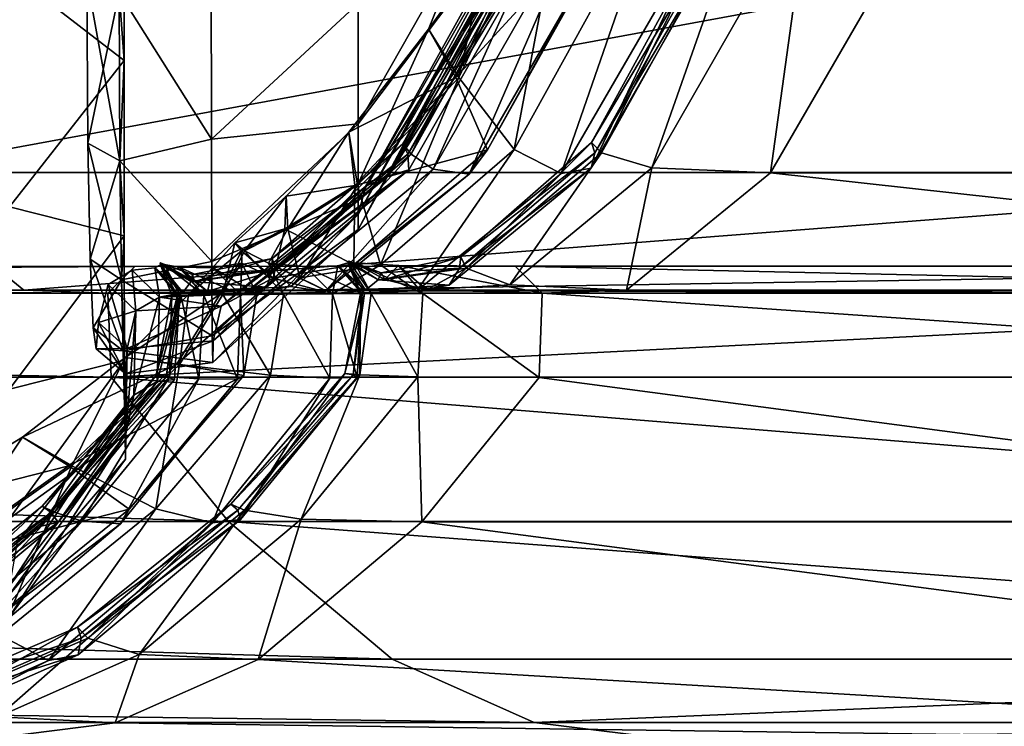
# Model space of a CAD drawing. Header units: millimetres. Extents: x 2387 to 13955, y -4964 to 364.
# Tile 274 of 656: x 7066.44 to 7072.66, y -4960.65 to -4956.19. Entities that reach past the tile are written whole.
import ezdxf

# ---------------------------------------------------------------- set-up
doc = ezdxf.new("R2010")
doc.units = ezdxf.units.MM
doc.header["$MEASUREMENT"] = 0
doc.layers.add('Predefinito', color=7, linetype='Continuous', true_color=0x000000)

msp = doc.modelspace()

# ---------------------------------------------------------------- linework, layer by layer
at = {"layer": 'Predefinito'}
for points in [[(7069.9256, -4955.0113, 426.7029), (7069.6103, -4954.8085, 426.8355), (7069.026, -4956.2497, 426.7989)], [(7069.2174, -4956.5538, 426.8885), (7069.026, -4956.2497, 426.7989), (7069.6103, -4954.8085, 426.8355)], [(7069.6103, -4954.8085, 426.8355), (7069.9436, -4955.0112, 426.9128), (7069.2174, -4956.5538, 426.8885)], [(7066.3781, -4955.8869, 15.6981), (7067.1026, -4955.0194, 16.7579), (7067.1022, -4956.4475, 17.8642)], [(7067.0714, -4956.0185, 18.3227), (7067.1022, -4956.4475, 17.8642), (7067.1026, -4955.0194, 16.7579)], [(7069.026, -4956.2497, 426.7989), (7069.1995, -4956.5539, 426.6785), (7069.9256, -4955.0113, 426.7029)], [(7070.3371, -4955.3158, 425.7841), (7069.9256, -4955.0113, 426.7029), (7069.1995, -4956.5539, 426.6785)], [(7069.5662, -4957.0095, 427.7429), (7069.2174, -4956.5538, 426.8885), (7069.9436, -4955.0112, 426.9128)], [(7069.9436, -4955.0112, 426.9128), (7070.5049, -4955.3148, 427.749), (7069.5662, -4957.0095, 427.7429)], [(7068.5811, -4956.8474, 22.403), (7069.5908, -4955.0726, 23.9856), (7069.5908, -4955.5101, 25.5834)], [(7069.5908, -4955.0726, 23.9856), (7068.5811, -4956.8474, 22.403), (7068.5811, -4956.0868, 20.8003)], [(7068.9164, -4957.038, 419.9726), (7068.8645, -4956.9738, 419.7901), (7069.7842, -4955.2917, 419.7953)], [(7069.8451, -4955.3348, 419.6066), (7069.7842, -4955.2917, 419.7953), (7068.8645, -4956.9738, 419.7901)], [(7068.8645, -4956.9738, 419.7901), (7068.8954, -4957.0383, 419.6031), (7069.8451, -4955.3348, 419.6066)], [(7069.8959, -4955.4007, 417.7576), (7069.8451, -4955.3348, 419.6066), (7068.8954, -4957.0383, 419.6031)], [(7069.7842, -4955.2917, 419.7953), (7069.8661, -4955.3345, 419.976), (7068.9164, -4957.038, 419.9726)], [(7069.0545, -4957.1339, 420.9065), (7068.9164, -4957.038, 419.9726), (7069.8661, -4955.3345, 419.976)], [(7069.8661, -4955.3345, 419.976), (7070.0493, -4955.3983, 420.9073), (7069.0545, -4957.1339, 420.9065)], [(7069.1995, -4956.5539, 426.6785), (7069.3982, -4957.0108, 425.778), (7070.3371, -4955.3158, 425.7841)], [(7070.2923, -4955.4185, 423.3478), (7070.3371, -4955.3158, 425.7841), (7069.3982, -4957.0108, 425.778)], [(7069.8644, -4957.16, 430.1577), (7069.5662, -4957.0095, 427.7429), (7070.5049, -4955.3148, 427.749)], [(7070.5049, -4955.3148, 427.749), (7070.8741, -4955.4149, 430.1577), (7069.8644, -4957.16, 430.1577)], [(7070.1181, -4957.029, 433.9141), (7070.0559, -4956.9648, 433.7346), (7070.976, -4955.2846, 433.7448)], [(7071.026, -4955.3275, 433.5528), (7070.976, -4955.2846, 433.7448), (7070.0559, -4956.9648, 433.7346)], [(7070.0559, -4956.9648, 433.7346), (7070.076, -4957.0292, 433.5459), (7071.026, -4955.3275, 433.5528)], [(7071.0486, -4955.3923, 432.6039), (7071.026, -4955.3275, 433.5528), (7070.076, -4957.0292, 433.5459)], [(7070.976, -4955.2846, 433.7448), (7071.0681, -4955.3274, 433.9208), (7070.1181, -4957.029, 433.9141)], [(7070.4372, -4957.1251, 435.7331), (7070.1181, -4957.029, 433.9141), (7071.0681, -4955.3274, 433.9208)], [(7071.0681, -4955.3274, 433.9208), (7071.4319, -4955.3913, 435.7347), (7070.4372, -4957.1251, 435.7331)], [(7069.2826, -4957.1645, 423.3478), (7069.0545, -4957.1339, 420.9065), (7070.0493, -4955.3983, 420.9073)], [(7070.0493, -4955.3983, 420.9073), (7070.2923, -4955.4185, 423.3478), (7069.2826, -4957.1645, 423.3478)], [(7070.8741, -4955.4149, 430.1577), (7071.0486, -4955.3923, 432.6039), (7070.0538, -4957.1263, 432.6022)], [(7070.076, -4957.0292, 433.5459), (7070.0538, -4957.1263, 432.6022), (7071.0486, -4955.3923, 432.6039)], [(7071.1876, -4957.1562, 440.8403), (7070.4372, -4957.1251, 435.7331), (7071.4319, -4955.3913, 435.7347)], [(7071.4319, -4955.3913, 435.7347), (7072.1973, -4955.4118, 440.8403), (7071.1876, -4957.1562, 440.8403)], [(7075.0293, -4955.4107, 775.505), (7064.5492, -4955.4106, 730.308), (7065.559, -4957.1547, 730.308)], [(7065.559, -4957.1547, 730.308), (7076.039, -4957.1547, 775.5049), (7075.0293, -4955.4107, 775.505)], [(7069.784, -4955.4267, 412.5959), (7068.7743, -4957.1745, 412.5959), (7068.6294, -4957.2394, 360.0132)], [(7068.6294, -4957.2394, 360.0132), (7069.6391, -4955.4788, 360.1656), (7069.784, -4955.4267, 412.5959)], [(7068.7743, -4957.1745, 412.5959), (7069.784, -4955.4267, 412.5959), (7069.8959, -4955.4007, 417.7576)], [(7069.8959, -4955.4007, 417.7576), (7068.9012, -4957.1368, 417.7567), (7068.7743, -4957.1745, 412.5959)], [(7068.8954, -4957.0383, 419.6031), (7068.9012, -4957.1368, 417.7567), (7069.8959, -4955.4007, 417.7576)], [(7069.3982, -4957.0108, 425.778), (7069.2826, -4957.1645, 423.3478), (7070.2923, -4955.4185, 423.3478)], [(7070.0538, -4957.1263, 432.6022), (7069.8644, -4957.16, 430.1577), (7070.8741, -4955.4149, 430.1577)], [(7078.8187, -4957.1551, 486.0255), (7071.1876, -4957.1562, 440.8403), (7072.1973, -4955.4118, 440.8403)], [(7072.1973, -4955.4118, 440.8403), (7079.8284, -4955.4109, 486.0255), (7078.8187, -4957.1551, 486.0255)], [(7068.5811, -4957.4195, 215.9007), (7069.5908, -4955.6234, 216.5099), (7069.6391, -4955.4788, 360.1656)], [(7069.6391, -4955.4788, 360.1656), (7068.6294, -4957.2394, 360.0132), (7068.5811, -4957.4195, 215.9007)], [(7069.5908, -4955.5101, 25.5834), (7068.5811, -4957.3234, 24.1717), (7068.5811, -4956.8474, 22.403)], [(7068.5811, -4957.3234, 24.1717), (7069.5908, -4955.5101, 25.5834), (7069.5908, -4955.6905, 74.1442)], [(7069.5908, -4955.6234, 216.5099), (7068.5811, -4957.4195, 215.9007), (7068.5811, -4957.5144, 73.0298)], [(7068.5811, -4957.5144, 73.0298), (7069.5908, -4955.6905, 74.1442), (7069.5908, -4955.6234, 216.5099)], [(7069.5908, -4955.6905, 74.1442), (7068.5811, -4957.5144, 73.0298), (7068.5811, -4957.3234, 24.1717)], [(7067.1022, -4956.4475, 17.8642), (7066.3781, -4957.3708, 16.8496), (7066.3781, -4955.8869, 15.6981)], [(7067.0714, -4956.0185, 18.3227), (7067.6529, -4955.8622, 18.5105), (7067.6541, -4956.944, 19.9097)], [(7068.5811, -4956.0868, 20.8003), (7067.6541, -4956.944, 19.9097), (7067.6529, -4955.8622, 18.5105)], [(7067.0714, -4956.0185, 18.3227), (7066.8674, -4955.9276, 18.413), (7066.8744, -4956.9678, 19.7731)], [(7067.0761, -4957.0801, 19.7044), (7066.8744, -4956.9678, 19.7731), (7066.8674, -4955.9276, 18.413)], [(7066.8674, -4955.9276, 18.413), (7067.0714, -4956.0185, 18.3227), (7067.0761, -4957.0801, 19.7044)], [(7066.8744, -4956.9678, 19.7731), (7067.0761, -4957.0801, 19.7044), (7067.0714, -4956.0185, 18.3227)], [(7067.1022, -4956.4475, 17.8642), (7067.0714, -4956.0185, 18.3227), (7067.0761, -4957.0801, 19.7044)], [(7067.6541, -4956.944, 19.9097), (7067.0761, -4957.0801, 19.7044), (7067.0714, -4956.0185, 18.3227)], [(7067.6541, -4956.944, 19.9097), (7068.5811, -4956.0868, 20.8003), (7068.5811, -4956.8474, 22.403)], [(7069.1995, -4956.5539, 426.6785), (7069.026, -4956.2497, 426.7989), (7068.5225, -4956.9004, 426.7712)], [(7068.5778, -4957.2349, 426.8724), (7068.5225, -4956.9004, 426.7712), (7069.026, -4956.2497, 426.7989)], [(7069.026, -4956.2497, 426.7989), (7069.2174, -4956.5538, 426.8885), (7068.5778, -4957.2349, 426.8724)], [(7066.3781, -4957.3708, 16.8496), (7067.1022, -4956.4475, 17.8642), (7067.1033, -4957.5529, 19.293)], [(7067.0761, -4957.0801, 19.7044), (7067.1033, -4957.5529, 19.293), (7067.1022, -4956.4475, 17.8642)], [(7068.5225, -4956.9004, 426.7712), (7068.5599, -4957.2351, 426.6625), (7069.1995, -4956.5539, 426.6785)], [(7069.3982, -4957.0108, 425.778), (7069.1995, -4956.5539, 426.6785), (7068.5599, -4957.2351, 426.6625)], [(7068.7223, -4957.7362, 427.7447), (7068.5778, -4957.2349, 426.8724), (7069.2174, -4956.5538, 426.8885)], [(7069.2174, -4956.5538, 426.8885), (7069.5662, -4957.0095, 427.7429), (7068.7223, -4957.7362, 427.7447)], [(7068.5811, -4956.8474, 22.403), (7067.6565, -4957.7162, 21.5768), (7067.6541, -4956.944, 19.9097)], [(7067.6565, -4957.7162, 21.5768), (7068.5811, -4956.8474, 22.403), (7068.5811, -4957.3234, 24.1717)], [(7067.0761, -4957.0801, 19.7044), (7067.6541, -4956.944, 19.9097), (7067.6565, -4957.7162, 21.5768)], [(7068.1366, -4957.5095, 426.8865), (7068.1271, -4957.3028, 426.7815), (7068.5225, -4956.9004, 426.7712)], [(7068.5599, -4957.2351, 426.6625), (7068.5225, -4956.9004, 426.7712), (7068.1271, -4957.3028, 426.7815)], [(7068.5225, -4956.9004, 426.7712), (7068.5778, -4957.2349, 426.8724), (7068.1366, -4957.5095, 426.8865)], [(7067.0761, -4957.0801, 19.7044), (7066.8744, -4956.9678, 19.7731), (7066.8883, -4957.7003, 21.4124)], [(7066.8744, -4956.9678, 19.7731), (7067.0761, -4957.0801, 19.7044), (7067.0855, -4957.8313, 21.3648)], [(7067.0855, -4957.8313, 21.3648), (7066.8883, -4957.7003, 21.4124), (7066.8744, -4956.9678, 19.7731)], [(7068.0619, -4957.7679, 419.9741), (7068.0389, -4957.6973, 419.7899), (7068.8645, -4956.9738, 419.7901)], [(7068.8954, -4957.0383, 419.6031), (7068.8645, -4956.9738, 419.7901), (7068.0389, -4957.6973, 419.7899)], [(7068.8645, -4956.9738, 419.7901), (7068.9164, -4957.038, 419.9726), (7068.0619, -4957.7679, 419.9741)], [(7069.2826, -4957.1645, 423.3478), (7069.3982, -4957.0108, 425.778), (7068.5545, -4957.7377, 425.7791)], [(7068.5599, -4957.2351, 426.6625), (7068.5545, -4957.7377, 425.7791), (7069.3982, -4957.0108, 425.778)], [(7068.9526, -4957.9016, 430.1662), (7068.7223, -4957.7362, 427.7447), (7069.5662, -4957.0095, 427.7429)], [(7069.5662, -4957.0095, 427.7429), (7069.8644, -4957.16, 430.1577), (7068.9526, -4957.9016, 430.1662)], [(7069.2637, -4957.7573, 433.9172), (7069.2302, -4957.6866, 433.7345), (7070.0559, -4956.9648, 433.7346)], [(7070.076, -4957.0292, 433.5459), (7070.0559, -4956.9648, 433.7346), (7069.2302, -4957.6866, 433.7345)], [(7070.0559, -4956.9648, 433.7346), (7070.1181, -4957.029, 433.9141), (7069.2637, -4957.7573, 433.9172)], [(7068.0389, -4957.6973, 419.7899), (7068.0409, -4957.7683, 419.6046), (7068.8954, -4957.0383, 419.6031)], [(7068.9012, -4957.1368, 417.7567), (7068.8954, -4957.0383, 419.6031), (7068.0409, -4957.7683, 419.6046)], [(7068.157, -4957.8733, 420.9108), (7068.0619, -4957.7679, 419.9741), (7068.9164, -4957.038, 419.9726)], [(7068.9164, -4957.038, 419.9726), (7069.0545, -4957.1339, 420.9065), (7068.157, -4957.8733, 420.9108)], [(7069.2302, -4957.6866, 433.7345), (7069.2217, -4957.7575, 433.5491), (7070.076, -4957.0292, 433.5459)], [(7070.0538, -4957.1263, 432.6022), (7070.076, -4957.0292, 433.5459), (7069.2217, -4957.7575, 433.5491)], [(7069.5398, -4957.863, 435.7415), (7069.2637, -4957.7573, 433.9172), (7070.1181, -4957.029, 433.9141)], [(7070.1181, -4957.029, 433.9141), (7070.4372, -4957.1251, 435.7331), (7069.5398, -4957.863, 435.7415)], [(7066.8883, -4957.7003, 21.4124), (7067.0855, -4957.8313, 21.3648), (7067.0761, -4957.0801, 19.7044)], [(7067.1033, -4957.5529, 19.293), (7067.0761, -4957.0801, 19.7044), (7067.0855, -4957.8313, 21.3648)], [(7067.6565, -4957.7162, 21.5768), (7067.0855, -4957.8313, 21.3648), (7067.0761, -4957.0801, 19.7044)], [(7067.8616, -4957.9195, 412.5989), (7068.7743, -4957.1745, 412.5959), (7068.9012, -4957.1368, 417.7567)], [(7068.9012, -4957.1368, 417.7567), (7068.0033, -4957.877, 417.7602), (7067.8616, -4957.9195, 412.5989)], [(7068.0409, -4957.7683, 419.6046), (7068.0033, -4957.877, 417.7602), (7068.9012, -4957.1368, 417.7567)], [(7068.3706, -4957.9069, 423.3539), (7068.157, -4957.8733, 420.9108), (7069.0545, -4957.1339, 420.9065)], [(7069.0545, -4957.1339, 420.9065), (7069.2826, -4957.1645, 423.3478), (7068.3706, -4957.9069, 423.3539)], [(7069.8644, -4957.16, 430.1577), (7070.0538, -4957.1263, 432.6022), (7069.1563, -4957.8644, 432.61)], [(7069.2217, -4957.7575, 433.5491), (7069.1563, -4957.8644, 432.61), (7070.0538, -4957.1263, 432.6022)], [(7070.276, -4957.8972, 440.8519), (7069.5398, -4957.863, 435.7415), (7070.4372, -4957.1251, 435.7331)], [(7070.4372, -4957.1251, 435.7331), (7071.1876, -4957.1562, 440.8403), (7070.276, -4957.8972, 440.8519)], [(7036.7383, -4957.1547, 608.0784), (7037.6493, -4957.896, 608.0601), (7066.47, -4957.8959, 730.2903)], [(7066.47, -4957.8959, 730.2903), (7065.559, -4957.1547, 730.308), (7036.7383, -4957.1547, 608.0784)], [(7076.039, -4957.1547, 775.5049), (7065.559, -4957.1547, 730.308), (7066.47, -4957.8959, 730.2903)], [(7066.47, -4957.8959, 730.2903), (7076.9503, -4957.8957, 775.4893), (7076.039, -4957.1547, 775.5049)], [(7068.7743, -4957.1745, 412.5959), (7067.8616, -4957.9195, 412.5989), (7067.7156, -4957.9986, 359.9442)], [(7067.7156, -4957.9986, 359.9442), (7068.6294, -4957.2394, 360.0132), (7068.7743, -4957.1745, 412.5959)], [(7068.5545, -4957.7377, 425.7791), (7068.3706, -4957.9069, 423.3539), (7069.2826, -4957.1645, 423.3478)], [(7069.1563, -4957.8644, 432.61), (7068.9526, -4957.9016, 430.1662), (7069.8644, -4957.16, 430.1577)], [(7077.9072, -4957.8959, 486.0385), (7070.276, -4957.8972, 440.8519), (7071.1876, -4957.1562, 440.8403)], [(7071.1876, -4957.1562, 440.8403), (7078.8187, -4957.1551, 486.0255), (7077.9072, -4957.8959, 486.0385)], [(7067.6654, -4958.2167, 215.6196), (7068.5811, -4957.4195, 215.9007), (7068.6294, -4957.2394, 360.0132)], [(7068.6294, -4957.2394, 360.0132), (7067.7156, -4957.9986, 359.9442), (7067.6654, -4958.2167, 215.6196)], [(7068.5545, -4957.7377, 425.7791), (7068.5599, -4957.2351, 426.6625), (7068.1188, -4957.5097, 426.6767)], [(7068.1271, -4957.3028, 426.7815), (7068.1188, -4957.5097, 426.6767), (7068.5599, -4957.2351, 426.6625)], [(7068.2126, -4957.8191, 427.7654), (7068.1366, -4957.5095, 426.8865), (7068.5778, -4957.2349, 426.8724)], [(7068.5778, -4957.2349, 426.8724), (7068.7223, -4957.7362, 427.7447), (7068.2126, -4957.8191, 427.7654)], [(7068.5811, -4957.3234, 24.1717), (7067.6596, -4958.186, 23.4635), (7067.6565, -4957.7162, 21.5768)], [(7067.6596, -4958.186, 23.4635), (7068.5811, -4957.3234, 24.1717), (7068.5811, -4957.5144, 73.0298)], [(7067.863, -4957.6489, 426.91), (7067.8023, -4957.5975, 426.8095), (7068.1271, -4957.3028, 426.7815)], [(7068.1188, -4957.5097, 426.6767), (7068.1271, -4957.3028, 426.7815), (7067.8023, -4957.5975, 426.8095)], [(7068.1271, -4957.3028, 426.7815), (7068.1366, -4957.5095, 426.8865), (7067.863, -4957.6489, 426.91)], [(7067.1033, -4957.5529, 19.293), (7066.3781, -4958.5224, 18.3336), (7066.3781, -4957.3708, 16.8496)], [(7068.5811, -4957.4195, 215.9007), (7067.6654, -4958.2167, 215.6196), (7067.6628, -4958.353, 72.5008)], [(7067.6628, -4958.353, 72.5008), (7068.5811, -4957.5144, 73.0298), (7068.5811, -4957.4195, 215.9007)], [(7067.8023, -4957.5975, 426.8095), (7067.8451, -4957.6491, 426.7002), (7068.1188, -4957.5097, 426.6767)], [(7068.0446, -4957.8207, 425.7981), (7068.1188, -4957.5097, 426.6767), (7067.8451, -4957.6491, 426.7002)], [(7068.0155, -4957.7256, 427.7828), (7067.863, -4957.6489, 426.91), (7068.1366, -4957.5095, 426.8865)], [(7068.1366, -4957.5095, 426.8865), (7068.2126, -4957.8191, 427.7654), (7068.0155, -4957.7256, 427.7828)], [(7068.1188, -4957.5097, 426.6767), (7068.0446, -4957.8207, 425.7981), (7068.5545, -4957.7377, 425.7791)], [(7066.3781, -4958.5224, 18.3336), (7067.1033, -4957.5529, 19.293), (7067.1056, -4958.3391, 21.0102)], [(7067.0855, -4957.8313, 21.3648), (7067.1056, -4958.3391, 21.0102), (7067.1033, -4957.5529, 19.293)], [(7068.5811, -4957.5144, 73.0298), (7067.6628, -4958.353, 72.5008), (7067.6596, -4958.186, 23.4635)], [(7067.8451, -4957.6491, 426.7002), (7067.8023, -4957.5975, 426.8095), (7067.5105, -4957.9251, 426.8346)], [(7067.7256, -4957.9244, 426.9219), (7067.5105, -4957.9251, 426.8346), (7067.8023, -4957.5975, 426.8095)], [(7067.8023, -4957.5975, 426.8095), (7067.863, -4957.6489, 426.91), (7067.7256, -4957.9244, 426.9219)], [(7067.5105, -4957.9251, 426.8346), (7067.7077, -4957.9246, 426.7121), (7067.8451, -4957.6491, 426.7002)], [(7068.0409, -4957.7683, 419.6046), (7068.0389, -4957.6973, 419.7899), (7067.535, -4957.7977, 419.8027)], [(7067.5483, -4957.8412, 419.9873), (7067.535, -4957.7977, 419.8027), (7068.0389, -4957.6973, 419.7899)], [(7068.0389, -4957.6973, 419.7899), (7068.0619, -4957.7679, 419.9741), (7067.5483, -4957.8412, 419.9873)], [(7067.8475, -4957.7272, 425.8143), (7067.8451, -4957.6491, 426.7002), (7067.7077, -4957.9246, 426.7121)], [(7068.1098, -4957.9229, 427.7742), (7067.7256, -4957.9244, 426.9219), (7067.863, -4957.6489, 426.91)], [(7067.8451, -4957.6491, 426.7002), (7067.8475, -4957.7272, 425.8143), (7068.0446, -4957.8207, 425.7981)], [(7067.863, -4957.6489, 426.91), (7068.0155, -4957.7256, 427.7828), (7068.1098, -4957.9229, 427.7742)], [(7068.7508, -4957.8303, 433.944), (7068.727, -4957.7867, 433.7604), (7069.2302, -4957.6866, 433.7345)], [(7069.2217, -4957.7575, 433.5491), (7069.2302, -4957.6866, 433.7345), (7068.727, -4957.7867, 433.7604)], [(7069.2302, -4957.6866, 433.7345), (7069.2637, -4957.7573, 433.9172), (7068.7508, -4957.8303, 433.944)], [(7038.1794, -4957.9168, 608.0051), (7038.3491, -4957.747, 607.9684), (7067.1701, -4957.7467, 730.202)], [(7067.1701, -4957.7467, 730.202), (7067.0002, -4957.9165, 730.2373), (7038.1794, -4957.9168, 608.0051)], [(7038.3491, -4957.747, 607.9684), (7038.1794, -4957.9167, 608.0051), (7067.0003, -4957.9165, 730.2373)], [(7067.0003, -4957.9165, 730.2373), (7067.1701, -4957.7467, 730.202), (7038.3491, -4957.747, 607.9684)], [(7067.0855, -4957.8313, 21.3648), (7066.8883, -4957.7003, 21.4124), (7066.9071, -4958.1338, 23.2951)], [(7067.0979, -4958.2794, 23.2661), (7066.9071, -4958.1338, 23.2951), (7066.8883, -4957.7003, 21.4124)], [(7066.8883, -4957.7003, 21.4124), (7067.0855, -4957.8313, 21.3648), (7067.0979, -4958.2794, 23.2661)], [(7077.6513, -4957.7456, 775.4106), (7077.481, -4957.9158, 775.442), (7067.0002, -4957.9165, 730.2373)], [(7067.0002, -4957.9165, 730.2373), (7067.1701, -4957.7467, 730.202), (7077.6513, -4957.7456, 775.4106)], [(7067.0003, -4957.9165, 730.2373), (7077.4811, -4957.9158, 775.4421), (7077.6513, -4957.7456, 775.4106)], [(7077.6513, -4957.7456, 775.4106), (7067.1701, -4957.7467, 730.202), (7067.0003, -4957.9165, 730.2373)], [(7067.0855, -4957.8313, 21.3648), (7067.6565, -4957.7162, 21.5768), (7067.6596, -4958.186, 23.4635)], [(7067.3264, -4957.9412, 412.6077), (7067.1532, -4957.7711, 412.6136), (7067.2969, -4957.7559, 417.782)], [(7067.2969, -4957.7559, 417.782), (7067.1532, -4957.7711, 412.6136), (7067.3264, -4957.9412, 412.6077)], [(7067.2969, -4957.7559, 417.782), (7067.3338, -4957.7361, 419.6288), (7067.4402, -4957.9296, 419.623)], [(7067.3338, -4957.7361, 419.6288), (7067.2969, -4957.7559, 417.782), (7067.4745, -4957.9105, 417.7729)], [(7067.2969, -4957.7559, 417.782), (7067.4528, -4957.9325, 417.7742), (7067.3264, -4957.9412, 412.6077)], [(7067.3264, -4957.9412, 412.6077), (7067.4745, -4957.9105, 417.7729), (7067.2969, -4957.7559, 417.782)], [(7067.4402, -4957.9296, 419.623), (7067.4528, -4957.9325, 417.7742), (7067.2969, -4957.7559, 417.782)], [(7067.4613, -4957.9291, 419.9924), (7067.4045, -4957.9295, 419.8103), (7067.3308, -4957.7249, 419.8143)], [(7067.3308, -4957.7249, 419.8143), (7067.3549, -4957.7356, 419.9982), (7067.4613, -4957.9291, 419.9924)], [(7067.3338, -4957.7361, 419.6288), (7067.3308, -4957.7249, 419.8143), (7067.4045, -4957.9295, 419.8103)], [(7067.5272, -4957.8417, 419.6179), (7067.535, -4957.7977, 419.8027), (7067.3308, -4957.7249, 419.8143)], [(7067.3308, -4957.7249, 419.8143), (7067.3338, -4957.7361, 419.6288), (7067.5272, -4957.8417, 419.6179)], [(7067.3549, -4957.7356, 419.9982), (7067.3308, -4957.7249, 419.8143), (7067.535, -4957.7977, 419.8027)], [(7067.4045, -4957.9295, 419.8103), (7067.4402, -4957.9296, 419.623), (7067.3338, -4957.7361, 419.6288)], [(7067.4745, -4957.9105, 417.7729), (7067.5272, -4957.8417, 419.6179), (7067.3338, -4957.7361, 419.6288)], [(7067.6069, -4957.9281, 420.927), (7067.4613, -4957.9291, 419.9924), (7067.3549, -4957.7356, 419.9982)], [(7067.3549, -4957.7356, 419.9982), (7067.4515, -4957.7512, 420.9362), (7067.6069, -4957.9281, 420.927)], [(7067.4515, -4957.7512, 420.9362), (7067.3549, -4957.7356, 419.9982), (7067.5483, -4957.8412, 419.9873)], [(7067.535, -4957.7977, 419.8027), (7067.5483, -4957.8412, 419.9873), (7067.3549, -4957.7356, 419.9982)], [(7067.8377, -4957.926, 423.3719), (7067.6069, -4957.9281, 420.927), (7067.4515, -4957.7512, 420.9362)], [(7067.4515, -4957.7512, 420.9362), (7067.666, -4957.7548, 423.384), (7067.8377, -4957.926, 423.3719)], [(7067.666, -4957.7548, 423.384), (7067.4515, -4957.7512, 420.9362), (7067.6287, -4957.9061, 420.9258)], [(7067.5483, -4957.8412, 419.9873), (7067.6287, -4957.9061, 420.9258), (7067.4515, -4957.7512, 420.9362)], [(7067.6287, -4957.9061, 420.9258), (7067.8377, -4957.926, 423.3719), (7067.666, -4957.7548, 423.384)], [(7067.666, -4957.7548, 423.384), (7067.8475, -4957.7272, 425.8143), (7067.9418, -4957.9244, 425.807)], [(7067.8475, -4957.7272, 425.8143), (7067.666, -4957.7548, 423.384), (7067.8377, -4957.926, 423.3719)], [(7067.9418, -4957.9244, 425.807), (7067.8377, -4957.926, 423.3719), (7067.666, -4957.7548, 423.384)], [(7067.7077, -4957.9246, 426.7121), (7067.9418, -4957.9244, 425.807), (7067.8475, -4957.7272, 425.8143)], [(7067.8377, -4957.926, 423.3719), (7068.0446, -4957.8207, 425.7981), (7067.8475, -4957.7272, 425.8143)], [(7068.2487, -4957.7496, 430.2087), (7068.0155, -4957.7256, 427.7828), (7068.2126, -4957.8191, 427.7654)], [(7068.4201, -4957.9207, 430.1917), (7068.1098, -4957.9229, 427.7742), (7068.0155, -4957.7256, 427.7828)], [(7068.0155, -4957.7256, 427.7828), (7068.2487, -4957.7496, 430.2087), (7068.4201, -4957.9207, 430.1917)], [(7068.3706, -4957.9069, 423.3539), (7068.5545, -4957.7377, 425.7791), (7068.0446, -4957.8207, 425.7981)], [(7068.4201, -4957.9207, 430.1917), (7068.2126, -4957.8191, 427.7654), (7068.7223, -4957.7362, 427.7447)], [(7068.2126, -4957.8191, 427.7654), (7068.4201, -4957.9207, 430.1917), (7068.2487, -4957.7496, 430.2087)], [(7068.4522, -4957.7422, 432.6573), (7068.2487, -4957.7496, 430.2087), (7068.4201, -4957.9207, 430.1917)], [(7068.2487, -4957.7496, 430.2087), (7068.4522, -4957.7422, 432.6573), (7068.6073, -4957.9188, 432.6403)], [(7068.6073, -4957.9188, 432.6403), (7068.4201, -4957.9207, 430.1917), (7068.2487, -4957.7496, 430.2087)], [(7068.7223, -4957.7362, 427.7447), (7068.9526, -4957.9016, 430.1662), (7068.4201, -4957.9207, 430.1917)], [(7068.4201, -4957.9207, 430.1917), (7068.6289, -4957.8969, 432.6378), (7068.4522, -4957.7422, 432.6573)], [(7068.5161, -4957.7252, 433.5981), (7068.4522, -4957.7422, 432.6573), (7068.6289, -4957.8969, 432.6378)], [(7068.4522, -4957.7422, 432.6573), (7068.5161, -4957.7252, 433.5981), (7068.6222, -4957.9184, 433.5861)], [(7068.6222, -4957.9184, 433.5861), (7068.6073, -4957.9188, 432.6403), (7068.4522, -4957.7422, 432.6573)], [(7068.5235, -4957.7142, 433.7835), (7068.5161, -4957.7252, 433.5981), (7068.7088, -4957.8306, 433.5762)], [(7068.5161, -4957.7252, 433.5981), (7068.5235, -4957.7142, 433.7835), (7068.5971, -4957.9184, 433.7752)], [(7068.6289, -4957.8969, 432.6378), (7068.7088, -4957.8306, 433.5762), (7068.5161, -4957.7252, 433.5981)], [(7068.5971, -4957.9184, 433.7752), (7068.6222, -4957.9184, 433.5861), (7068.5161, -4957.7252, 433.5981)], [(7068.6642, -4957.9182, 433.9539), (7068.5971, -4957.9184, 433.7752), (7068.5235, -4957.7142, 433.7835)], [(7068.5235, -4957.7142, 433.7835), (7068.558, -4957.725, 433.9659), (7068.6642, -4957.9182, 433.9539)], [(7068.558, -4957.725, 433.9659), (7068.5235, -4957.7142, 433.7835), (7068.727, -4957.7867, 433.7604)], [(7068.7088, -4957.8306, 433.5762), (7068.727, -4957.7867, 433.7604), (7068.5235, -4957.7142, 433.7835)], [(7068.9908, -4957.9175, 435.7738), (7068.6642, -4957.9182, 433.9539), (7068.558, -4957.725, 433.9659)], [(7068.558, -4957.725, 433.9659), (7068.8358, -4957.741, 435.7921), (7068.9908, -4957.9175, 435.7738)], [(7068.8358, -4957.741, 435.7921), (7068.558, -4957.725, 433.9659), (7068.7508, -4957.8303, 433.944)], [(7068.727, -4957.7867, 433.7604), (7068.7508, -4957.8303, 433.944), (7068.558, -4957.725, 433.9659)], [(7069.1563, -4957.8644, 432.61), (7069.2217, -4957.7575, 433.5491), (7068.7088, -4957.8306, 433.5762)], [(7068.727, -4957.7867, 433.7604), (7068.7088, -4957.8306, 433.5762), (7069.2217, -4957.7575, 433.5491)], [(7068.7508, -4957.8303, 433.944), (7069.0124, -4957.8956, 435.7713), (7068.8358, -4957.741, 435.7921)], [(7069.0124, -4957.8956, 435.7713), (7068.7508, -4957.8303, 433.944), (7069.2637, -4957.7573, 433.9172)], [(7069.7441, -4957.9164, 440.8864), (7068.9908, -4957.9175, 435.7738), (7068.8358, -4957.741, 435.7921)], [(7068.8358, -4957.741, 435.7921), (7069.5732, -4957.7455, 440.9095), (7069.7441, -4957.9164, 440.8864)], [(7069.7441, -4957.9164, 440.8864), (7069.5732, -4957.7455, 440.9095), (7068.8358, -4957.741, 435.7921)], [(7068.8358, -4957.741, 435.7921), (7069.0124, -4957.8956, 435.7713), (7069.7441, -4957.9164, 440.8864)], [(7069.2637, -4957.7573, 433.9172), (7069.5398, -4957.863, 435.7415), (7069.0124, -4957.8956, 435.7713)], [(7069.5732, -4957.7455, 440.9095), (7077.2049, -4957.7446, 486.1033), (7077.3756, -4957.9153, 486.0774)], [(7077.3757, -4957.9153, 486.0774), (7077.2049, -4957.7446, 486.1033), (7069.5732, -4957.7455, 440.9095)], [(7077.3756, -4957.9153, 486.0774), (7069.7441, -4957.9164, 440.8864), (7069.5732, -4957.7455, 440.9095)], [(7069.5732, -4957.7455, 440.9095), (7069.7441, -4957.9164, 440.8864), (7077.3757, -4957.9153, 486.0774)], [(7067.1772, -4958.0278, 359.9269), (7067.0017, -4957.86, 359.9313), (7067.1532, -4957.7711, 412.6136)], [(7067.1532, -4957.7711, 412.6136), (7067.0017, -4957.86, 359.9313), (7067.1772, -4958.0278, 359.9269)], [(7067.1532, -4957.7711, 412.6136), (7067.3264, -4957.9412, 412.6077), (7067.1772, -4958.0278, 359.9269)], [(7067.1772, -4958.0278, 359.9269), (7067.3264, -4957.9412, 412.6077), (7067.1532, -4957.7711, 412.6136)], [(7068.0033, -4957.877, 417.7602), (7068.0409, -4957.7683, 419.6046), (7067.5272, -4957.8417, 419.6179)], [(7067.535, -4957.7977, 419.8027), (7067.5272, -4957.8417, 419.6179), (7068.0409, -4957.7683, 419.6046)], [(7067.6287, -4957.9061, 420.9258), (7067.5483, -4957.8412, 419.9873), (7068.0619, -4957.7679, 419.9741)], [(7068.0619, -4957.7679, 419.9741), (7068.157, -4957.8733, 420.9108), (7067.6287, -4957.9061, 420.9258)], [(7068.0446, -4957.8207, 425.7981), (7067.8377, -4957.926, 423.3719), (7068.3706, -4957.9069, 423.3539)], [(7066.9071, -4958.1338, 23.2951), (7067.0979, -4958.2794, 23.2661), (7067.0855, -4957.8313, 21.3648)], [(7067.1772, -4958.0278, 359.9269), (7067.0017, -4957.86, 359.9313), (7066.9421, -4958.1008, 215.5421)], [(7067.1213, -4958.2644, 215.5352), (7066.9421, -4958.1008, 215.5421), (7067.0017, -4957.86, 359.9313)], [(7067.0017, -4957.86, 359.9313), (7067.1772, -4958.0278, 359.9269), (7067.1213, -4958.2644, 215.5352)], [(7067.1056, -4958.3391, 21.0102), (7067.0855, -4957.8313, 21.3648), (7067.0979, -4958.2794, 23.2661)], [(7067.6596, -4958.186, 23.4635), (7067.0979, -4958.2794, 23.2661), (7067.0855, -4957.8313, 21.3648)], [(7067.5272, -4957.8417, 419.6179), (7067.4745, -4957.9105, 417.7729), (7068.0033, -4957.877, 417.7602)], [(7067.8616, -4957.9195, 412.5989), (7068.0033, -4957.877, 417.7602), (7067.4745, -4957.9105, 417.7729)], [(7067.8377, -4957.926, 423.3719), (7067.6287, -4957.9061, 420.9258), (7068.157, -4957.8733, 420.9108)], [(7068.157, -4957.8733, 420.9108), (7068.3706, -4957.9069, 423.3539), (7067.8377, -4957.926, 423.3719)], [(7068.7088, -4957.8306, 433.5762), (7068.6289, -4957.8969, 432.6378), (7069.1563, -4957.8644, 432.61)], [(7068.9526, -4957.9016, 430.1662), (7069.1563, -4957.8644, 432.61), (7068.6289, -4957.8969, 432.6378)], [(7069.0124, -4957.8956, 435.7713), (7069.5398, -4957.863, 435.7415), (7070.276, -4957.8972, 440.8519)], [(7067.0002, -4957.9165, 730.2373), (7066.47, -4957.8959, 730.2903), (7037.6493, -4957.896, 608.0601)], [(7037.6493, -4957.896, 608.0601), (7038.1794, -4957.9168, 608.0051), (7067.0002, -4957.9165, 730.2373)], [(7067.0208, -4958.4466, 730.2903), (7067.0003, -4957.9165, 730.2373), (7038.1794, -4957.9167, 608.0051)], [(7038.1794, -4957.9167, 608.0051), (7038.2001, -4958.4467, 608.0601), (7067.0208, -4958.4466, 730.2903)], [(7077.481, -4957.9158, 775.442), (7076.9503, -4957.8957, 775.4893), (7066.47, -4957.8959, 730.2903)], [(7066.47, -4957.8959, 730.2903), (7067.0002, -4957.9165, 730.2373), (7077.481, -4957.9158, 775.442)], [(7077.4811, -4957.9158, 775.4421), (7067.0003, -4957.9165, 730.2373), (7067.0208, -4958.4466, 730.2903)], [(7067.0208, -4958.4466, 730.2903), (7077.501, -4958.4465, 775.4891), (7077.4811, -4957.9158, 775.4421)], [(7067.7077, -4957.9246, 426.7121), (7067.5105, -4957.9251, 426.8346), (7067.1102, -4958.3218, 426.8452)], [(7067.1102, -4958.3218, 426.8452), (7067.4348, -4958.3667, 426.7119), (7067.7077, -4957.9246, 426.7121)], [(7067.4527, -4958.3664, 426.9218), (7067.1102, -4958.3218, 426.8452), (7067.5105, -4957.9251, 426.8346)], [(7067.3264, -4957.9412, 412.6077), (7067.3108, -4958.4729, 412.5989), (7067.1648, -4958.5605, 359.8968)], [(7067.1648, -4958.5605, 359.8968), (7067.1772, -4958.0278, 359.9269), (7067.3264, -4957.9412, 412.6077)], [(7067.3264, -4957.9412, 412.6077), (7067.1772, -4958.0278, 359.9269), (7067.7156, -4957.9986, 359.9442)], [(7067.3897, -4958.4431, 419.9812), (7067.3059, -4958.4339, 419.8005), (7067.4045, -4957.9295, 419.8103)], [(7067.4402, -4957.9296, 419.623), (7067.4045, -4957.9295, 419.8103), (7067.3059, -4958.4339, 419.8005)], [(7067.3059, -4958.4339, 419.8005), (7067.3687, -4958.4435, 419.6116), (7067.4402, -4957.9296, 419.623)], [(7067.3108, -4958.4729, 412.5989), (7067.3264, -4957.9412, 412.6077), (7067.4528, -4957.9325, 417.7742)], [(7067.4528, -4957.9325, 417.7742), (7067.4222, -4958.4604, 417.762), (7067.3108, -4958.4729, 412.5989)], [(7067.4745, -4957.9105, 417.7729), (7067.3264, -4957.9412, 412.6077), (7067.8616, -4957.9195, 412.5989)], [(7067.7156, -4957.9986, 359.9442), (7067.8616, -4957.9195, 412.5989), (7067.3264, -4957.9412, 412.6077)], [(7067.4528, -4957.9325, 417.7742), (7067.4402, -4957.9296, 419.623), (7067.3687, -4958.4435, 419.6116)], [(7067.3687, -4958.4435, 419.6116), (7067.4222, -4958.4604, 417.762), (7067.4528, -4957.9325, 417.7742)], [(7067.5758, -4958.4563, 420.9126), (7067.3897, -4958.4431, 419.9812), (7067.4613, -4957.9291, 419.9924)], [(7067.4045, -4957.9295, 419.8103), (7067.4613, -4957.9291, 419.9924), (7067.3897, -4958.4431, 419.9812)], [(7067.9418, -4957.9244, 425.807), (7067.7077, -4957.9246, 426.7121), (7067.4348, -4958.3667, 426.7119)], [(7067.4348, -4958.3667, 426.7119), (7067.8601, -4958.4345, 425.7914), (7067.9418, -4957.9244, 425.807)], [(7068.0279, -4958.4328, 427.757), (7067.4527, -4958.3664, 426.9218), (7067.7256, -4957.9244, 426.9219)], [(7067.5105, -4957.9251, 426.8346), (7067.7256, -4957.9244, 426.9219), (7067.4527, -4958.3664, 426.9218)], [(7067.4613, -4957.9291, 419.9924), (7067.6069, -4957.9281, 420.927), (7067.5758, -4958.4563, 420.9126)], [(7067.8199, -4958.4589, 423.3539), (7067.5758, -4958.4563, 420.9126), (7067.6069, -4957.9281, 420.927)], [(7067.6069, -4957.9281, 420.927), (7067.8377, -4957.926, 423.3719), (7067.8199, -4958.4589, 423.3539)], [(7067.7256, -4957.9244, 426.9219), (7068.1098, -4957.9229, 427.7742), (7068.0279, -4958.4328, 427.757)], [(7067.8601, -4958.4345, 425.7914), (7067.8199, -4958.4589, 423.3539), (7067.8377, -4957.926, 423.3719)], [(7067.8377, -4957.926, 423.3719), (7067.9418, -4957.9244, 425.807), (7067.8601, -4958.4345, 425.7914)], [(7068.4018, -4958.4531, 430.1661), (7068.0279, -4958.4328, 427.757), (7068.1098, -4957.9229, 427.7742)], [(7068.1098, -4957.9229, 427.7742), (7068.4201, -4957.9207, 430.1917), (7068.4018, -4958.4531, 430.1661)], [(7068.5753, -4958.4463, 432.6135), (7068.4018, -4958.4531, 430.1661), (7068.4201, -4957.9207, 430.1917)], [(7068.6289, -4957.8969, 432.6378), (7068.4201, -4957.9207, 430.1917), (7068.9526, -4957.9016, 430.1662)], [(7068.4201, -4957.9207, 430.1917), (7068.6073, -4957.9188, 432.6403), (7068.5753, -4958.4463, 432.6135)], [(7068.592, -4958.4312, 433.9311), (7068.498, -4958.422, 433.7553), (7068.5971, -4957.9184, 433.7752)], [(7068.6222, -4957.9184, 433.5861), (7068.5971, -4957.9184, 433.7752), (7068.498, -4958.422, 433.7553)], [(7068.498, -4958.422, 433.7553), (7068.55, -4958.4315, 433.5629), (7068.6222, -4957.9184, 433.5861)], [(7068.6073, -4957.9188, 432.6403), (7068.6222, -4957.9184, 433.5861), (7068.55, -4958.4315, 433.5629)], [(7068.55, -4958.4315, 433.5629), (7068.5753, -4958.4463, 432.6135), (7068.6073, -4957.9188, 432.6403)], [(7068.9588, -4958.4448, 435.7451), (7068.592, -4958.4312, 433.9311), (7068.6642, -4957.9182, 433.9539)], [(7068.5971, -4957.9184, 433.7752), (7068.6642, -4957.9182, 433.9539), (7068.592, -4958.4312, 433.9311)], [(7068.6642, -4957.9182, 433.9539), (7068.9908, -4957.9175, 435.7738), (7068.9588, -4958.4448, 435.7451)], [(7069.7253, -4958.4481, 440.852), (7068.9588, -4958.4448, 435.7451), (7068.9908, -4957.9175, 435.7738)], [(7068.9908, -4957.9175, 435.7738), (7069.7441, -4957.9164, 440.8864), (7069.7253, -4958.4481, 440.852)], [(7070.276, -4957.8972, 440.8519), (7069.7441, -4957.9164, 440.8864), (7069.0124, -4957.8956, 435.7713)], [(7077.3564, -4958.4467, 486.0385), (7069.7253, -4958.4481, 440.852), (7069.7441, -4957.9164, 440.8864)], [(7069.7441, -4957.9164, 440.8864), (7070.276, -4957.8972, 440.8519), (7077.9072, -4957.8959, 486.0385)], [(7077.9072, -4957.8959, 486.0385), (7077.3757, -4957.9153, 486.0774), (7069.7441, -4957.9164, 440.8864)], [(7069.7441, -4957.9164, 440.8864), (7077.3756, -4957.9153, 486.0774), (7077.3564, -4958.4467, 486.0385)], [(7067.1213, -4958.2644, 215.5352), (7067.6654, -4958.2167, 215.6196), (7067.7156, -4957.9986, 359.9442)], [(7067.7156, -4957.9986, 359.9442), (7067.1772, -4958.0278, 359.9269), (7067.1213, -4958.2644, 215.5352)], [(7066.9421, -4958.1008, 215.5421), (7067.1213, -4958.2644, 215.5352), (7067.1772, -4958.0278, 359.9269)], [(7067.1147, -4958.8027, 215.4298), (7067.1213, -4958.2644, 215.5352), (7067.1772, -4958.0278, 359.9269)], [(7067.1772, -4958.0278, 359.9269), (7067.1648, -4958.5605, 359.8968), (7067.1147, -4958.8027, 215.4298)], [(7067.0979, -4958.2794, 23.2661), (7066.9071, -4958.1338, 23.2951), (7066.9264, -4958.2675, 72.3591)], [(7066.9071, -4958.1338, 23.2951), (7067.0979, -4958.2794, 23.2661), (7067.1108, -4958.4239, 72.3442)], [(7067.1108, -4958.4239, 72.3442), (7066.9264, -4958.2675, 72.3591), (7066.9071, -4958.1338, 23.2951)], [(7067.1213, -4958.2644, 215.5352), (7066.9421, -4958.1008, 215.5421), (7066.9264, -4958.2675, 72.3591)], [(7067.1108, -4958.4239, 72.3442), (7066.9264, -4958.2675, 72.3591), (7066.9421, -4958.1008, 215.5421)], [(7066.9421, -4958.1008, 215.5421), (7067.1213, -4958.2644, 215.5352), (7067.1108, -4958.4239, 72.3442)], [(7067.0979, -4958.2794, 23.2661), (7067.6596, -4958.186, 23.4635), (7067.6628, -4958.353, 72.5008)], [(7067.6654, -4958.2167, 215.6196), (7067.1213, -4958.2644, 215.5352), (7067.1108, -4958.4239, 72.3442)], [(7067.1108, -4958.4239, 72.3442), (7067.6628, -4958.353, 72.5008), (7067.6654, -4958.2167, 215.6196)], [(7066.7724, -4959.0056, 426.9092), (7066.4599, -4958.824, 426.8299), (7067.1102, -4958.3218, 426.8452)], [(7067.4348, -4958.3667, 426.7119), (7067.1102, -4958.3218, 426.8452), (7066.4599, -4958.824, 426.8299)], [(7067.1102, -4958.3218, 426.8452), (7067.4527, -4958.3664, 426.9218), (7066.7724, -4959.0056, 426.9092)], [(7066.9264, -4958.2675, 72.3591), (7067.1108, -4958.4239, 72.3442), (7067.1213, -4958.2644, 215.5352)], [(7066.9264, -4958.2675, 72.3591), (7067.1108, -4958.4239, 72.3442), (7067.0979, -4958.2794, 23.2661)], [(7067.0979, -4958.2794, 23.2661), (7067.1088, -4958.8095, 22.9817), (7067.1056, -4958.3391, 21.0102)], [(7067.1088, -4958.8095, 22.9817), (7067.0979, -4958.2794, 23.2661), (7067.1108, -4958.4239, 72.3442)], [(7067.6628, -4958.353, 72.5008), (7067.1108, -4958.4239, 72.3442), (7067.0979, -4958.2794, 23.2661)], [(7067.1119, -4958.9641, 72.1431), (7067.1108, -4958.4239, 72.3442), (7067.1213, -4958.2644, 215.5352)], [(7067.1213, -4958.2644, 215.5352), (7067.1147, -4958.8027, 215.4298), (7067.1119, -4958.9641, 72.1431)], [(7066.3781, -4959.3388, 20.1364), (7067.1056, -4958.3391, 21.0102), (7067.1088, -4958.8095, 22.9817)], [(7067.1056, -4958.3391, 21.0102), (7066.3781, -4959.3388, 20.1364), (7066.3781, -4958.5224, 18.3336)], [(7066.4599, -4958.824, 426.8299), (7066.7544, -4959.0058, 426.6992), (7067.4348, -4958.3667, 426.7119)], [(7067.8601, -4958.4345, 425.7914), (7067.4348, -4958.3667, 426.7119), (7066.7544, -4959.0058, 426.6992)], [(7067.3027, -4959.2773, 427.7481), (7066.7724, -4959.0056, 426.9092), (7067.4527, -4958.3664, 426.9218)], [(7067.4527, -4958.3664, 426.9218), (7068.0279, -4958.4328, 427.757), (7067.3027, -4959.2773, 427.7481)], [(7067.7619, -4959.3577, 730.3079), (7067.0208, -4958.4466, 730.2903), (7038.2001, -4958.4467, 608.0601)], [(7038.2001, -4958.4467, 608.0601), (7038.9414, -4959.3577, 608.0784), (7067.7619, -4959.3577, 730.3079)], [(7067.3687, -4958.4435, 419.6116), (7067.3059, -4958.4339, 419.8005), (7066.5849, -4959.261, 419.7946)], [(7066.6623, -4959.2992, 419.9757), (7066.5849, -4959.261, 419.7946), (7067.3059, -4958.4339, 419.8005)], [(7066.5849, -4959.261, 419.7946), (7066.6413, -4959.2996, 419.606), (7067.3687, -4958.4435, 419.6116)], [(7067.4222, -4958.4604, 417.762), (7067.3687, -4958.4435, 419.6116), (7066.6413, -4959.2996, 419.606)], [(7067.3059, -4958.4339, 419.8005), (7067.3897, -4958.4431, 419.9812), (7066.6623, -4959.2992, 419.9757)], [(7066.8388, -4959.3558, 420.9075), (7066.6623, -4959.2992, 419.9757), (7067.3897, -4958.4431, 419.9812)], [(7066.7544, -4959.0058, 426.6992), (7067.1348, -4959.2793, 425.7831), (7067.8601, -4958.4345, 425.7914)], [(7067.3897, -4958.4431, 419.9812), (7067.5758, -4958.4563, 420.9126), (7066.8388, -4959.3558, 420.9075)], [(7078.2419, -4959.3577, 775.5042), (7077.501, -4958.4465, 775.4891), (7067.0208, -4958.4466, 730.2903)], [(7067.0208, -4958.4466, 730.2903), (7067.7619, -4959.3577, 730.3079), (7078.2419, -4959.3577, 775.5042)], [(7067.1108, -4958.4239, 72.3442), (7067.1119, -4958.9641, 72.1431), (7067.1088, -4958.8095, 22.9817)], [(7067.8199, -4958.4589, 423.3539), (7067.8601, -4958.4345, 425.7914), (7067.1348, -4959.2793, 425.7831)], [(7067.6614, -4959.3658, 430.1576), (7067.3027, -4959.2773, 427.7481), (7068.0279, -4958.4328, 427.757)], [(7068.0279, -4958.4328, 427.757), (7068.4018, -4958.4531, 430.1661), (7067.6614, -4959.3658, 430.1576)], [(7067.8641, -4959.2855, 433.9203), (7067.7764, -4959.2472, 433.7434), (7068.498, -4958.422, 433.7553)], [(7068.55, -4958.4315, 433.5629), (7068.498, -4958.422, 433.7553), (7067.7764, -4959.2472, 433.7434)], [(7067.7764, -4959.2472, 433.7434), (7067.822, -4959.2858, 433.5516), (7068.55, -4958.4315, 433.5629)], [(7068.5753, -4958.4463, 432.6135), (7068.55, -4958.4315, 433.5629), (7067.822, -4959.2858, 433.5516)], [(7067.822, -4959.2858, 433.5516), (7067.8381, -4959.3442, 432.6035), (7068.5753, -4958.4463, 432.6135)], [(7068.4018, -4958.4531, 430.1661), (7068.5753, -4958.4463, 432.6135), (7067.8381, -4959.3442, 432.6035)], [(7068.498, -4958.422, 433.7553), (7068.592, -4958.4312, 433.9311), (7067.8641, -4959.2855, 433.9203)], [(7068.2215, -4959.3424, 435.7352), (7067.8641, -4959.2855, 433.9203), (7068.592, -4958.4312, 433.9311)], [(7068.592, -4958.4312, 433.9311), (7068.9588, -4958.4448, 435.7451), (7068.2215, -4959.3424, 435.7352)], [(7068.9847, -4959.3599, 440.8408), (7068.2215, -4959.3424, 435.7352), (7068.9588, -4958.4448, 435.7451)], [(7068.9588, -4958.4448, 435.7451), (7069.7253, -4958.4481, 440.852), (7068.9847, -4959.3599, 440.8408)], [(7067.1648, -4958.5605, 359.8968), (7067.3108, -4958.4729, 412.5989), (7066.5713, -4959.388, 412.5959)], [(7066.6855, -4959.3603, 417.7574), (7066.5713, -4959.388, 412.5959), (7067.3108, -4958.4729, 412.5989)], [(7066.6413, -4959.2996, 419.606), (7066.6855, -4959.3603, 417.7574), (7067.4222, -4958.4604, 417.762)], [(7067.3108, -4958.4729, 412.5989), (7067.4222, -4958.4604, 417.762), (7066.6855, -4959.3603, 417.7574)], [(7067.0796, -4959.3726, 423.3479), (7066.8388, -4959.3558, 420.9075), (7067.5758, -4958.4563, 420.9126)], [(7067.5758, -4958.4563, 420.9126), (7067.8199, -4958.4589, 423.3539), (7067.0796, -4959.3726, 423.3479)], [(7067.1348, -4959.2793, 425.7831), (7067.0796, -4959.3726, 423.3479), (7067.8199, -4958.4589, 423.3539)], [(7067.8381, -4959.3442, 432.6035), (7067.6614, -4959.3658, 430.1576), (7068.4018, -4958.4531, 430.1661)], [(7076.6157, -4959.3582, 486.0257), (7068.9847, -4959.3599, 440.8408), (7069.7253, -4958.4481, 440.852)], [(7069.7253, -4958.4481, 440.852), (7077.3564, -4958.4467, 486.0385), (7076.6157, -4959.3582, 486.0257)], [(7066.3781, -4959.7634, 215.1417), (7067.1147, -4958.8027, 215.4298), (7067.1648, -4958.5605, 359.8968)], [(7067.1648, -4958.5605, 359.8968), (7066.4264, -4959.4874, 359.8235), (7066.3781, -4959.7634, 215.1417)], [(7066.5713, -4959.388, 412.5959), (7066.4264, -4959.4874, 359.8235), (7067.1648, -4958.5605, 359.8968)], [(7067.1147, -4958.8027, 215.4298), (7066.3781, -4959.7634, 215.1417), (7066.3781, -4959.9591, 71.5993)], [(7066.3781, -4959.9591, 71.5993), (7067.1119, -4958.9641, 72.1431), (7067.1147, -4958.8027, 215.4298)], [(7067.1088, -4958.8095, 22.9817), (7066.3781, -4959.8177, 22.2446), (7066.3781, -4959.3388, 20.1364)], [(7066.3781, -4959.8177, 22.2446), (7067.1088, -4958.8095, 22.9817), (7067.1119, -4958.9641, 72.1431)], [(7065.9491, -4959.5882, 426.8909), (7065.743, -4959.2633, 426.8023), (7066.4599, -4958.824, 426.8299)], [(7066.7544, -4959.0058, 426.6992), (7066.4599, -4958.824, 426.8299), (7065.743, -4959.2633, 426.8023)], [(7066.4599, -4958.824, 426.8299), (7066.7724, -4959.0056, 426.9092), (7065.9491, -4959.5882, 426.8909)], [(7065.743, -4959.2633, 426.8023), (7065.9312, -4959.5884, 426.6807), (7066.7544, -4959.0058, 426.6992)], [(7067.1348, -4959.2793, 425.7831), (7066.7544, -4959.0058, 426.6992), (7065.9312, -4959.5884, 426.6807)], [(7066.3199, -4960.0748, 427.7437), (7065.9491, -4959.5882, 426.8909), (7066.7724, -4959.0056, 426.9092)], [(7066.7724, -4959.0056, 426.9092), (7067.3027, -4959.2773, 427.7481), (7066.3199, -4960.0748, 427.7437)], [(7067.1119, -4958.9641, 72.1431), (7066.3781, -4959.9591, 71.5993), (7066.3781, -4959.8177, 22.2446)], [(7066.8733, -4960.0933, 433.9155), (7066.8078, -4960.0247, 433.7357), (7067.7764, -4959.2472, 433.7434)], [(7067.822, -4959.2858, 433.5516), (7067.7764, -4959.2472, 433.7434), (7066.8078, -4960.0247, 433.7357)], [(7067.7764, -4959.2472, 433.7434), (7067.8641, -4959.2855, 433.9203), (7066.8733, -4960.0933, 433.9155)], [(7066.6413, -4959.2996, 419.606), (7066.5849, -4959.261, 419.7946), (7065.6164, -4960.0398, 419.7906)], [(7065.6712, -4960.1084, 419.9732), (7065.6164, -4960.0398, 419.7906), (7066.5849, -4959.261, 419.7946)], [(7065.6164, -4960.0398, 419.7906), (7065.6502, -4960.1089, 419.6034), (7066.6413, -4959.2996, 419.606)], [(7066.6855, -4959.3603, 417.7574), (7066.6413, -4959.2996, 419.606), (7065.6502, -4960.1089, 419.6034)], [(7066.5849, -4959.261, 419.7946), (7066.6623, -4959.2992, 419.9757), (7065.6712, -4960.1084, 419.9732)], [(7065.8139, -4960.2105, 420.907), (7065.6712, -4960.1084, 419.9732), (7066.6623, -4959.2992, 419.9757)], [(7066.6623, -4959.2992, 419.9757), (7066.8388, -4959.3558, 420.9075), (7065.8139, -4960.2105, 420.907)], [(7065.9312, -4959.5884, 426.6807), (7066.152, -4960.077, 425.7784), (7067.1348, -4959.2793, 425.7831)], [(7067.0796, -4959.3726, 423.3479), (7067.1348, -4959.2793, 425.7831), (7066.152, -4960.077, 425.7784)], [(7066.6255, -4960.2347, 430.1575), (7066.3199, -4960.0748, 427.7437), (7067.3027, -4959.2773, 427.7481)], [(7067.3027, -4959.2773, 427.7481), (7067.6614, -4959.3658, 430.1576), (7066.6255, -4960.2347, 430.1575)], [(7066.8078, -4960.0247, 433.7357), (7066.8311, -4960.0936, 433.5463), (7067.822, -4959.2858, 433.5516)], [(7067.8381, -4959.3442, 432.6035), (7067.822, -4959.2858, 433.5516), (7066.8311, -4960.0936, 433.5463)], [(7067.1972, -4960.1957, 435.7344), (7066.8733, -4960.0933, 433.9155), (7067.8641, -4959.2855, 433.9203)], [(7067.8641, -4959.2855, 433.9203), (7068.2215, -4959.3424, 435.7352), (7067.1972, -4960.1957, 435.7344)], [(7038.9414, -4959.3577, 608.0784), (7039.975, -4960.2253, 608.0784), (7068.7958, -4960.2254, 730.3076)], [(7068.7958, -4960.2254, 730.3076), (7067.7619, -4959.3577, 730.3079), (7038.9414, -4959.3577, 608.0784)], [(7065.6502, -4960.1089, 419.6034), (7065.6605, -4960.2153, 417.7568), (7066.6855, -4959.3603, 417.7574)], [(7066.5713, -4959.388, 412.5959), (7066.6855, -4959.3603, 417.7574), (7065.6605, -4960.2153, 417.7568)], [(7066.0435, -4960.2421, 423.348), (7065.8139, -4960.2105, 420.907), (7066.8388, -4959.3558, 420.9075)], [(7066.8388, -4959.3558, 420.9075), (7067.0796, -4959.3726, 423.3479), (7066.0435, -4960.2421, 423.348)], [(7066.152, -4960.077, 425.7784), (7066.0435, -4960.2421, 423.348), (7067.0796, -4959.3726, 423.3479)], [(7066.8135, -4960.1977, 432.6021), (7066.6255, -4960.2347, 430.1575), (7067.6614, -4959.3658, 430.1576)], [(7067.6614, -4959.3658, 430.1576), (7067.8381, -4959.3442, 432.6035), (7066.8135, -4960.1977, 432.6021)], [(7066.8311, -4960.0936, 433.5463), (7066.8135, -4960.1977, 432.6021), (7067.8381, -4959.3442, 432.6035)], [(7067.9494, -4960.2281, 440.8411), (7067.1972, -4960.1957, 435.7344), (7068.2215, -4959.3424, 435.7352)], [(7079.276, -4960.2255, 775.5035), (7078.2419, -4959.3577, 775.5042), (7067.7619, -4959.3577, 730.3079)], [(7067.7619, -4959.3577, 730.3079), (7068.7958, -4960.2254, 730.3076), (7079.276, -4960.2255, 775.5035)], [(7068.2215, -4959.3424, 435.7352), (7068.9847, -4959.3599, 440.8408), (7067.9494, -4960.2281, 440.8411)], [(7075.5807, -4960.2262, 486.0258), (7067.9494, -4960.2281, 440.8411), (7068.9847, -4959.3599, 440.8408)], [(7068.9847, -4959.3599, 440.8408), (7076.6157, -4959.3582, 486.0257), (7075.5807, -4960.2262, 486.0258)], [(7065.6605, -4960.2153, 417.7568), (7065.5351, -4960.259, 412.5959), (7066.5713, -4959.388, 412.5959)], [(7066.4264, -4959.4874, 359.8235), (7066.5713, -4959.388, 412.5959), (7065.5351, -4960.259, 412.5959)], [(7066.0121, -4960.467, 433.9109), (7065.9681, -4960.3848, 433.7284), (7066.8078, -4960.0247, 433.7357)], [(7066.8311, -4960.0936, 433.5463), (7066.8078, -4960.0247, 433.7357), (7065.9681, -4960.3848, 433.7284)], [(7066.8078, -4960.0247, 433.7357), (7066.8733, -4960.0933, 433.9155), (7066.0121, -4960.467, 433.9109)], [(7066.3199, -4960.0748, 427.7437), (7066.6255, -4960.2347, 430.1575), (7065.721, -4960.6354, 430.1575)], [(7065.9681, -4960.3848, 433.7284), (7065.9699, -4960.4673, 433.5413), (7066.8311, -4960.0936, 433.5463)], [(7066.8135, -4960.1977, 432.6021), (7066.8311, -4960.0936, 433.5463), (7065.9699, -4960.4673, 433.5413)], [(7066.3041, -4960.5897, 435.7336), (7066.0121, -4960.467, 433.9109), (7066.8733, -4960.0933, 433.9155)], [(7066.8733, -4960.0933, 433.9155), (7067.1972, -4960.1957, 435.7344), (7066.3041, -4960.5897, 435.7336)], [(7039.975, -4960.2253, 608.0784), (7040.873, -4960.6253, 608.0784), (7069.6943, -4960.6254, 730.3076)], [(7069.6943, -4960.6254, 730.3076), (7068.7958, -4960.2254, 730.3076), (7039.975, -4960.2253, 608.0784)], [(7065.92, -4960.5917, 432.6007), (7065.721, -4960.6354, 430.1575), (7066.6255, -4960.2347, 430.1575)], [(7066.6255, -4960.2347, 430.1575), (7066.8135, -4960.1977, 432.6021), (7065.92, -4960.5917, 432.6007)], [(7065.9699, -4960.4673, 433.5413), (7065.92, -4960.5917, 432.6007), (7066.8135, -4960.1977, 432.6021)], [(7067.0464, -4960.6289, 440.8414), (7066.3041, -4960.5897, 435.7336), (7067.1972, -4960.1957, 435.7344)], [(7067.1972, -4960.1957, 435.7344), (7067.9494, -4960.2281, 440.8411), (7067.0464, -4960.6289, 440.8414)], [(7074.6784, -4960.6269, 486.0258), (7067.0464, -4960.6289, 440.8414), (7067.9494, -4960.2281, 440.8411)], [(7067.9494, -4960.2281, 440.8411), (7075.5807, -4960.2262, 486.0258), (7074.6784, -4960.6269, 486.0258)], [(7079.276, -4960.2255, 775.5035), (7068.7958, -4960.2254, 730.3076), (7069.6943, -4960.6254, 730.3076)], [(7069.6943, -4960.6254, 730.3076), (7080.1758, -4960.6257, 775.5031), (7079.276, -4960.2255, 775.5035)], [(7066.3041, -4960.5897, 435.7336), (7067.0464, -4960.6289, 440.8414), (7066.2771, -4960.7238, 440.843)], [(7040.873, -4960.6253, 608.0784), (7041.6391, -4960.7198, 608.076), (7070.4605, -4960.72, 730.3051)], [(7070.4605, -4960.72, 730.3051), (7069.6943, -4960.6254, 730.3076), (7040.873, -4960.6253, 608.0784)], [(7073.9095, -4960.722, 486.0275), (7066.2771, -4960.7238, 440.843), (7067.0464, -4960.6289, 440.8414)], [(7067.0464, -4960.6289, 440.8414), (7074.6784, -4960.6269, 486.0258), (7073.9095, -4960.722, 486.0275)], [(7080.1758, -4960.6257, 775.5031), (7069.6943, -4960.6254, 730.3076), (7070.4605, -4960.72, 730.3051)], [(7070.4605, -4960.72, 730.3051), (7080.943, -4960.7205, 775.5008), (7080.1758, -4960.6257, 775.5031)]]:
    msp.add_3dface(points, dxfattribs=at)

doc.saveas('drawing.dxf')
